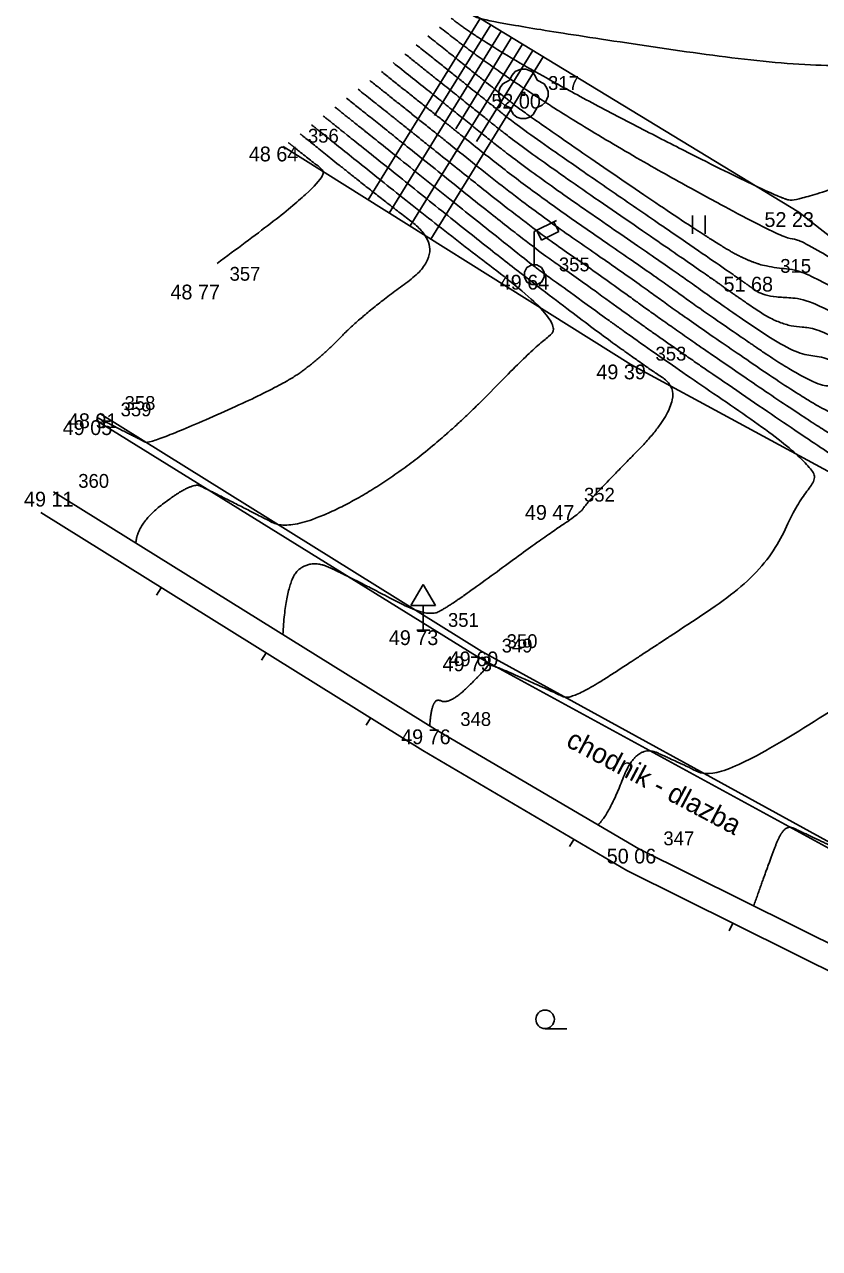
# Model space of a CAD drawing. Extents: x -704017 to -701500, y -1008977 to -1008450.
# Drawn here: x -704017.31 to -704001.18, y -1008658 to -1008633.17 of the extents above; entities that cross this region are included whole.
import ezdxf

# ---------------------------------------------------------------- set-up
doc = ezdxf.new("R2010")
doc.units = 0
for name, color, linetype in [('Z_body', 7, 'Continuous'), ('Z_body_cisla', 7, 'Continuous'), ('Z_body_vysky', 7, 'Continuous'), ('Z_dopravni_znaceni', 7, 'Continuous'), ('Z_komunikace', 7, 'Continuous'), ('Z_obruby', 7, 'Continuous'), ('Z_popis', 7, 'Continuous'), ('Z_site_znaky_VO', 7, 'Continuous'), ('Z_teren_hrany_paty', 7, 'Continuous'), ('Z_vrstevnice_hlavni', 7, 'Continuous'), ('Z_vrstevnice_vedlejsi', 7, 'Continuous'), ('Z_zelen_jednotliva', 7, 'Continuous')]:
    doc.layers.add(name, color=color, linetype=linetype)

# ---------------------------------------------------------------- blocks, each defined once
blk = doc.blocks.new('POINT_DISPLAY')
blk.add_line((0, 0), (0, 0))
blk = doc.blocks.new('Z210')
blk.add_line((0, 0), (0, 0.17))
blk = doc.blocks.new('Z306')
for p, q in [((-0.13, 0.17), (-0.13, -0.2)), ((0.13, 0.17), (0.13, -0.2))]:
    blk.add_line(p, q)
blk = doc.blocks.new('Z304')
blk.add_line((0, -0.19), (0.44, -0.19))
blk.add_circle((0, 0), 0.188)
blk = doc.blocks.new('Z24')
for p, q in [((-0.17, 0.45), (-0.05, 0.5)), ((-0.05, 0.5), (0.05, 0.5)), ((0.05, 0.5), (0.17, 0.45)), ((-0.42, 0.2), (-0.28, 0.28)), ((-0.28, 0.28), (-0.23, 0.38)), ((-0.23, 0.38), (-0.17, 0.45)), ((0.17, 0.45), (0.23, 0.38)), ((0.23, 0.38), (0.28, 0.28)), ((0.28, 0.28), (0.42, 0.2)), ((-0.5, 0.05), (-0.47, 0.13)), ((-0.5, -0.05), (-0.5, 0.05)), ((-0.47, 0.13), (-0.42, 0.2)), ((-0.03, -0.03), (-0.03, 0.03)), ((-0.03, 0.03), (0.03, 0.03)), ((0.03, 0.03), (0.03, -0.03)), ((0.42, 0.2), (0.47, 0.13)), ((0.47, 0.13), (0.5, 0.05)), ((0.5, 0.05), (0.5, -0.05)), ((-0.45, -0.17), (-0.5, -0.05)), ((-0.38, -0.23), (-0.45, -0.17)), ((-0.28, -0.28), (-0.38, -0.23)), ((0.03, -0.03), (-0.03, -0.03)), ((0.38, -0.23), (0.28, -0.28)), ((0.45, -0.17), (0.38, -0.23)), ((0.5, -0.05), (0.45, -0.17)), ((-0.2, -0.42), (-0.28, -0.28)), ((-0.13, -0.47), (-0.2, -0.42)), ((-0.05, -0.5), (-0.13, -0.47)), ((0.13, -0.47), (0.05, -0.5)), ((0.2, -0.42), (0.13, -0.47)), ((0.28, -0.28), (0.2, -0.42)), ((0.05, -0.5), (-0.05, -0.5))]:
    blk.add_line(p, q)
blk = doc.blocks.new('Z13')
for p, q in [((0, 0.88), (0.45, 1.1)), ((0.4, 1.07), (0.5, 0.88)), ((0, 0.2), (0, 0.88)), ((0.15, 0.7), (0.05, 0.9)), ((0.5, 0.88), (0.15, 0.7)), ((-0.2, 0.05), (-0.15, 0.15)), ((-0.2, -0.05), (-0.2, 0.05)), ((-0.15, 0.15), (-0.05, 0.2)), ((-0.05, 0.2), (0.05, 0.2)), ((0.05, 0.2), (0.15, 0.15)), ((0.15, 0.15), (0.2, 0.05)), ((0.2, 0.05), (0.2, -0.05)), ((-0.15, -0.15), (-0.2, -0.05)), ((-0.05, -0.2), (-0.15, -0.15)), ((0.05, -0.2), (-0.05, -0.2)), ((0.15, -0.15), (0.05, -0.2)), ((0.2, -0.05), (0.15, -0.15))]:
    blk.add_line(p, q)
blk = doc.blocks.new('Z527')
for p, q in [((0, 0.93), (-0.25, 0.5)), ((0.25, 0.5), (0, 0.93)), ((-0.25, 0.5), (0.25, 0.5)), ((0, 0), (0, 0.5)), ((-0.13, 0), (0.13, 0))]:
    blk.add_line(p, q)

msp = doc.modelspace()

# ---------------------------------------------------------------- linework, layer by layer
at = {"layer": 'Z_komunikace'}
for p, q in [((-704012.06, -1008635.65), (-704005.01, -1008640.07)), ((-704005.01, -1008640.07), (-704000.17, -1008642.69)), ((-704015.78, -1008641.06), (-704008.03, -1008645.89)), ((-703999.67, -1008650.48), (-704008.03, -1008645.89))]:
    msp.add_line(p, q, dxfattribs=at)
at = {"layer": 'Z_obruby'}
for p, q in [((-704008.13, -1008645.99), (-704015.86, -1008641.2)), ((-703999.75, -1008650.56), (-704008.13, -1008645.99))]:
    msp.add_line(p, q, dxfattribs=at)
at = {"layer": 'Z_teren_hrany_paty'}
for p, q in [((-704001.6, -1008636.98), (-704008.4, -1008632.85)), ((-704008.07, -1008633.05), (-704010.34, -1008636.73)), ((-704007.85, -1008633.18), (-704008.99, -1008635.02)), ((-704007.64, -1008633.31), (-704009.91, -1008637)), ((-704007.43, -1008633.44), (-704008.56, -1008635.29)), ((-704007.21, -1008633.57), (-704009.49, -1008637.26)), ((-704006.79, -1008633.83), (-704009.07, -1008637.53)), ((-704007, -1008633.7), (-704008.14, -1008635.55)), ((-703994.94, -1008642.2), (-704001.6, -1008636.98)), ((-704008.97, -1008647.47), (-704016.72, -1008642.65)), ((-704009.23, -1008647.9), (-704016.98, -1008643.07)), ((-704004.85, -1008649.89), (-704008.97, -1008647.47)), ((-704005.09, -1008650.33), (-704009.23, -1008647.9)), ((-703997.12, -1008653.74), (-704004.85, -1008649.89)), ((-703997.34, -1008654.19), (-704005.09, -1008650.33))]:
    msp.add_line(p, q, dxfattribs=at)
at = {"layer": 'Z_vrstevnice_hlavni'}
for points in [[(-704008.891, -1008633.225), (-704007.19, -1008634.58), (-704001.968, -1008637.528), (-704001.463, -1008637.527), (-703997.345, -1008640.315), (-703998.566, -1008639.143), (-703996.039, -1008636.816), (-703995.232, -1008636.515)], [(-704009.834, -1008633.947), (-704008.639, -1008634.898), (-704007.097, -1008636.135), (-704003.977, -1008638.277), (-704003.231, -1008638.819), (-704001.631, -1008639.907), (-704000.867, -1008639.906), (-703997.17, -1008642.409), (-703994.823, -1008643.756), (-703994.703, -1008643.728), (-703993.348, -1008643.651), (-703992.995, -1008642.406), (-703992.399, -1008642.624), (-703992.166, -1008642.575), (-703991.657, -1008642.421), (-703990.877, -1008642.602), (-703990.087, -1008643.243), (-703988.737, -1008643.725), (-703987.719, -1008644.81), (-703986.755, -1008645.399), (-703986.308, -1008645.619), (-703984.807, -1008646.186), (-703985.704, -1008645.225), (-703986.427, -1008644.081), (-703986.268, -1008643.227), (-703985.558, -1008644.406), (-703985.308, -1008644.79), (-703982.136, -1008647.335), (-703982.104, -1008647.377), (-703980.996, -1008647.981), (-703981.138, -1008648.096), (-703981.236, -1008648.238), (-703982.91, -1008647.991), (-703984.29, -1008649.466), (-703985.783, -1008651.25), (-703985.074, -1008654.306), (-703985.408, -1008655.307), (-703984.22, -1008656.692), (-703983.2, -1008656.858), (-703982.505, -1008657.462), (-703981.889, -1008657.948), (-703981.945, -1008658.047), (-703982.027, -1008658.206), (-703982.128, -1008658.577), (-703982.119, -1008658.578), (-703981.97, -1008658.325), (-703981.459, -1008658.081), (-703981.513, -1008658.577), (-703981.415, -1008659.217), (-703981.332, -1008659.732), (-703980.559, -1008660.215), (-703980.405, -1008660.435), (-703979.463, -1008659.63), (-703979.059, -1008659.888), (-703977.693, -1008660.229), (-703973.778, -1008660.657)], [(-704010.777, -1008634.669), (-704010.089, -1008635.217), (-704007.004, -1008637.69), (-704006.178, -1008638.257), (-704004.336, -1008639.596), (-704000.382, -1008642.286), (-704000.271, -1008642.286), (-703999.734, -1008642.649), (-703999.257, -1008642.923), (-703998.4, -1008643.409), (-703998.154, -1008643.54), (-703998.629, -1008645.519), (-703998.717, -1008645.615), (-703998.79, -1008645.685), (-704003.184, -1008648.551), (-704004.04, -1008648.141), (-704004.898, -1008647.753), (-704005.446, -1008649.181), (-704005.674, -1008649.406)], [(-704011.72, -1008635.39), (-704011.538, -1008635.535), (-704010.228, -1008636.586), (-704008.676, -1008637.772), (-704010.445, -1008639.051), (-704011.288, -1008639.919), (-704012.093, -1008640.512), (-704014.769, -1008641.69), (-704014.94, -1008641.601), (-704015.831, -1008641.15)]]:
    msp.add_open_spline(points, degree=2, dxfattribs=at)
at = {"layer": 'Z_vrstevnice_vedlejsi'}
for points in [[(-704008.419, -1008632.864), (-704008.353, -1008632.917), (-704007.931, -1008633.135), (-704000.289, -1008634.249), (-703999.256, -1008633.864)], [(-704008.655, -1008633.045), (-704007.772, -1008633.748), (-704002.069, -1008636.695), (-704001.503, -1008636.778), (-703997.244, -1008635.19)], [(-704009.126, -1008633.406), (-704007.552, -1008634.66), (-704007.167, -1008634.969), (-704003.51, -1008637.478), (-704002.368, -1008638.123), (-704001.314, -1008638.122), (-703995.248, -1008642.229), (-703994.924, -1008642.415), (-703994.274, -1008642.264), (-703994.074, -1008642.252), (-703993.878, -1008641.56), (-703994.168, -1008638.078), (-703993.925, -1008637.137), (-703993.893, -1008637.055), (-703993.74, -1008636.777), (-703993.37, -1008636.731), (-703990.438, -1008635.556), (-703990.255, -1008635.594), (-703990.156, -1008635.607), (-703988.632, -1008637.37), (-703988.058, -1008638.31), (-703987.723, -1008639.127), (-703986.345, -1008641.268), (-703986.112, -1008641.639), (-703985.122, -1008643.283), (-703983.979, -1008645.038), (-703982.267, -1008646.413), (-703982.073, -1008646.661), (-703980.768, -1008647.373), (-703978.866, -1008647.6), (-703973.038, -1008648.345), (-703968.556, -1008648.679), (-703966.324, -1008648.776), (-703962.321, -1008649.227), (-703959.855, -1008649.621), (-703958.687, -1008649.76), (-703957.02, -1008650.02), (-703953.686, -1008650.359), (-703951.625, -1008650.597), (-703947.923, -1008651.012), (-703945.94, -1008651.178), (-703944.226, -1008651.1), (-703941.822, -1008651.374), (-703941.922, -1008651.3), (-703941.645, -1008651.165), (-703939.586, -1008650.472), (-703938.685, -1008649.995), (-703933.226, -1008648.754), (-703931.62, -1008648.491), (-703929.958, -1008648.552), (-703928.07, -1008648.165), (-703926.551, -1008646.817), (-703917.569, -1008646.632), (-703915.381, -1008647.242), (-703912.13, -1008647.203), (-703904.124, -1008647.793), (-703900.507, -1008648.357), (-703893.497, -1008649.743), (-703885.663, -1008650.277), (-703881.6, -1008650.754), (-703868.608, -1008650.262)], [(-704009.362, -1008633.586), (-704007.915, -1008634.739), (-704007.143, -1008635.358), (-704002.876, -1008638.286), (-704002.679, -1008638.43), (-704002.255, -1008638.718), (-704001.165, -1008638.717), (-703995.889, -1008642.289), (-703994.89, -1008642.862), (-703994.417, -1008642.752), (-703993.832, -1008642.719), (-703993.258, -1008640.696), (-703993.341, -1008639.701), (-703993.272, -1008639.432), (-703993.04, -1008638.835), (-703992.99, -1008638.745), (-703990.403, -1008638.423), (-703989.481, -1008638.539), (-703989.058, -1008638.588), (-703989.018, -1008638.516), (-703988.578, -1008638.54), (-703988.475, -1008638.554), (-703988.362, -1008638.685), (-703988.319, -1008638.754), (-703988.294, -1008638.815), (-703986.637, -1008641.391), (-703986.518, -1008641.581), (-703985.267, -1008643.657), (-703984.422, -1008644.955), (-703982.223, -1008646.72), (-703982.083, -1008646.9), (-703980.47, -1008647.779), (-703979.335, -1008647.914), (-703971.793, -1008648.878), (-703969.312, -1008649.063), (-703968.076, -1008649.117), (-703960.948, -1008649.919), (-703959.282, -1008650.186), (-703958.493, -1008650.28), (-703957.367, -1008650.455), (-703955.116, -1008650.684), (-703950.816, -1008651.182), (-703948.3, -1008651.463), (-703946.953, -1008651.576), (-703945.397, -1008651.505), (-703943.023, -1008651.703), (-703939.161, -1008651.987), (-703938.27, -1008652.079), (-703937.191, -1008652.194), (-703934.147, -1008651.524), (-703931.028, -1008650.815), (-703930.717, -1008650.764), (-703928.94, -1008650.83), (-703928.501, -1008650.751), (-703928.424, -1008650.713), (-703928.413, -1008650.708), (-703928.266, -1008650.724), (-703926.027, -1008648.737), (-703920.5, -1008648.624), (-703915.824, -1008649.925), (-703908.88, -1008649.843), (-703904.651, -1008650.155), (-703897.103, -1008651.333), (-703893.743, -1008651.997), (-703889.99, -1008652.252), (-703881.693, -1008653.228), (-703874.656, -1008652.961), (-703868.448, -1008652.365), (-703859.857, -1008652.906), (-703856.36, -1008653.001), (-703843.765, -1008653.766), (-703842.17, -1008653.801), (-703841.143, -1008653.824), (-703831.904, -1008654.28)], [(-704009.598, -1008633.766), (-704008.277, -1008634.819), (-704007.12, -1008635.746), (-704003.426, -1008638.282), (-704002.955, -1008638.624), (-704001.943, -1008639.313), (-704001.016, -1008639.312), (-703996.53, -1008642.349), (-703994.857, -1008643.309), (-703994.56, -1008643.24), (-703993.59, -1008643.185), (-703993.004, -1008641.121), (-703992.56, -1008641.283), (-703992.406, -1008640.907), (-703990.978, -1008641.146), (-703990.445, -1008640.984), (-703988.033, -1008641.546), (-703987.905, -1008641.575), (-703987.885, -1008641.539), (-703987.861, -1008641.54), (-703986.998, -1008641.406), (-703986.928, -1008641.515), (-703986.924, -1008641.522), (-703985.413, -1008644.031), (-703984.865, -1008644.873), (-703982.18, -1008647.028), (-703982.094, -1008647.138), (-703980.173, -1008648.185), (-703979.805, -1008648.229), (-703970.549, -1008649.412), (-703970.068, -1008649.448), (-703969.829, -1008649.458), (-703959.574, -1008650.612), (-703958.709, -1008650.75), (-703958.299, -1008650.799), (-703957.715, -1008650.89), (-703956.546, -1008651.009), (-703950.007, -1008651.766), (-703948.677, -1008651.914), (-703947.966, -1008651.974), (-703947.144, -1008651.937), (-703941.803, -1008652.381), (-703939.634, -1008652.541), (-703935.959, -1008652.918), (-703931.507, -1008653.392), (-703931.241, -1008653.334), (-703930.405, -1008652.729), (-703929.637, -1008652.341), (-703928.842, -1008651.433), (-703928.478, -1008651.254), (-703928.326, -1008651.185), (-703926.344, -1008651.403), (-703925.504, -1008650.658), (-703923.431, -1008650.615), (-703921.507, -1008651.151), (-703919.021, -1008652.183), (-703918.063, -1008652.174), (-703916.275, -1008652.677), (-703914.94, -1008652.463), (-703906.465, -1008652.493), (-703905.63, -1008652.483), (-703905.177, -1008652.517), (-703898.478, -1008653.562), (-703894.56, -1008654.198), (-703893.983, -1008654.291), (-703885.85, -1008655.223), (-703881.786, -1008655.701), (-703881.516, -1008655.691), (-703868.843, -1008654.474), (-703864.229, -1008654.765), (-703856.36, -1008654.976), (-703848.079, -1008655.479), (-703842.495, -1008655.602), (-703838.899, -1008655.683), (-703831.037, -1008656.071), (-703828.126, -1008656.326), (-703816.323, -1008657.511), (-703813.977, -1008657.649), (-703805.195, -1008657.724)], [(-703996.614, -1008653.997), (-703996.53, -1008653.954), (-703995.4, -1008652.79), (-703994.748, -1008653.468), (-703994.565, -1008653.661), (-703992.64, -1008658.49), (-703992.598, -1008656.799), (-703991.854, -1008653.994), (-703991.65, -1008652.14), (-703989.884, -1008649.309), (-703988.96, -1008646.77), (-703991.654, -1008643.898), (-703992.295, -1008643.669), (-703992.59, -1008643.726), (-703992.781, -1008643.766), (-703992.985, -1008643.692), (-703993.106, -1008644.118), (-703994.107, -1008644.174), (-703994.716, -1008644.242), (-703995.23, -1008643.95), (-703997.811, -1008642.469), (-704000.718, -1008640.501), (-704001.319, -1008640.502), (-704003.507, -1008639.013), (-704004.527, -1008638.272), (-704007.073, -1008636.524), (-704009.002, -1008634.978), (-704010.07, -1008634.127)], [(-704010.305, -1008634.308), (-704009.364, -1008635.058), (-704007.05, -1008636.913), (-704005.077, -1008638.267), (-704003.784, -1008639.207), (-704001.007, -1008641.096), (-704000.569, -1008641.096), (-703998.452, -1008642.529), (-703996.572, -1008643.608), (-703994.455, -1008644.81), (-703993.69, -1008644.725), (-703993.267, -1008644.95), (-703992.917, -1008644.879), (-703992.134, -1008645.881), (-703992.595, -1008646.639), (-703993.503, -1008647.958), (-703993.68, -1008648.547), (-703995.276, -1008650.526), (-703996.236, -1008651.302), (-703996.767, -1008651.84), (-703996.931, -1008651.871), (-703997.503, -1008651.617), (-703999.042, -1008651.416), (-703999.451, -1008652.579)], [(-704010.541, -1008634.488), (-704009.726, -1008635.137), (-704007.027, -1008637.301), (-704005.627, -1008638.262), (-704004.06, -1008639.402), (-704000.694, -1008641.691), (-704000.42, -1008641.691), (-703999.093, -1008642.589), (-703997.915, -1008643.265), (-703995.798, -1008644.468), (-703995.19, -1008644.79), (-703995.36, -1008645.501), (-703996.269, -1008646.494), (-703997.057, -1008647.656), (-703999.165, -1008649.452), (-703999.549, -1008649.819), (-704000.155, -1008650.214), (-704001.546, -1008649.547), (-704001.905, -1008649.385), (-704002.231, -1008650.234), (-704002.519, -1008651.051)], [(-704011.013, -1008634.849), (-704010.451, -1008635.297), (-704006.98, -1008638.079), (-704006.728, -1008638.252), (-704004.612, -1008639.79), (-704001.05, -1008642.214), (-704001.568, -1008642.741), (-704002.314, -1008644.32), (-704004.465, -1008645.748), (-704006.213, -1008646.888), (-704006.534, -1008646.734), (-704007.891, -1008646.121), (-704007.931, -1008646.226), (-704008.69, -1008646.977), (-704009.053, -1008646.8), (-704009.089, -1008647.396)], [(-704011.249, -1008635.029), (-704010.814, -1008635.376), (-704007.683, -1008637.886), (-704005.872, -1008639.269), (-704004.888, -1008639.984), (-704003.8, -1008640.725), (-704005.936, -1008642.901), (-704006.016, -1008643.07), (-704006.822, -1008643.605), (-704008.707, -1008644.994), (-704009.153, -1008645.19), (-704010.276, -1008644.607), (-704010.745, -1008644.37), (-704011.466, -1008644.019), (-704012.002, -1008644.418), (-704012.07, -1008645.542)], [(-704011.485, -1008635.21), (-704011.176, -1008635.456), (-704008.955, -1008637.236), (-704006.326, -1008639.245), (-704006.961, -1008639.704), (-704008.72, -1008641.515), (-704010.4, -1008642.753), (-704011.961, -1008643.44), (-704012.608, -1008643.104), (-704013.586, -1008642.609), (-704013.907, -1008642.453), (-704015.026, -1008643.285), (-704015.051, -1008643.688)], [(-704011.956, -1008635.571), (-704011.901, -1008635.615), (-704011.5, -1008635.936), (-704011.026, -1008636.298), (-704013.405, -1008638.019)]]:
    msp.add_open_spline(points, degree=2, dxfattribs=at)

# ---------------------------------------------------------------- block references
at = {"layer": 'Z_body'}
for p in [(-704007.19, -1008634.58), (-704012.06, -1008635.65), (-704001.6, -1008636.98), (-704006.97, -1008638.25), (-704002.48, -1008638.29), (-704013.65, -1008638.45), (-704005.01, -1008640.07), (-704015.78, -1008641.06), (-704015.86, -1008641.2), (-704016.72, -1008642.65), (-704006.46, -1008642.92), (-704009.22, -1008645.46), (-704008.13, -1008645.99), (-704008.03, -1008645.89), (-704008.97, -1008647.47), (-704004.85, -1008649.89)]:
    msp.add_blockref('POINT_DISPLAY', p, dxfattribs=at)
at = {"layer": 'Z_dopravni_znaceni'}
msp.add_blockref('Z527', (-704009.22, -1008645.46), dxfattribs=at)
at = {"layer": 'Z_popis'}
for name, p in [('Z306', (-704003.63, -1008637.22)), ('Z304', (-704006.75, -1008653.35))]:
    msp.add_blockref(name, p, dxfattribs=at)
at = {"layer": 'Z_site_znaky_VO'}
msp.add_blockref('Z13', (-704006.97, -1008638.25), dxfattribs=at)
at = {"layer": 'Z_teren_hrany_paty'}
for p, rotation in [((-704014.54, -1008644.6), 148.1), ((-704012.41, -1008645.92), 148.1), ((-704010.29, -1008647.24), 148.1), ((-704006.17, -1008649.7), 149.6), ((-704002.94, -1008651.4), 153.5)]:
    msp.add_blockref('Z210', p, dxfattribs=dict(at, rotation=rotation))
at = {"layer": 'Z_zelen_jednotliva'}
msp.add_blockref('Z24', (-704007.19, -1008634.58), dxfattribs=at)

# ---------------------------------------------------------------- texts
at = {"layer": 'Z_body_cisla'}
for s, p in [('317', (-704006.69, -1008634.5)), ('356', (-704011.56, -1008635.57)), ('355', (-704006.47, -1008638.18)), ('357', (-704013.15, -1008638.37)), ('315', (-704001.98, -1008638.21)), ('353', (-704004.51, -1008639.99)), ('359', (-704015.36, -1008641.12)), ('358', (-704015.28, -1008640.99)), ('360', (-704016.22, -1008642.57)), ('352', (-704005.96, -1008642.85)), ('351', (-704008.72, -1008645.39)), ('350', (-704007.53, -1008645.82)), ('349', (-704007.63, -1008645.91)), ('348', (-704008.47, -1008647.4)), ('347', (-704004.35, -1008649.82))]:
    msp.add_text(s, height=0.28, dxfattribs=at).set_placement(p)
at = {"layer": 'Z_body_vysky'}
for s, p in [('52 00', (-704007.84, -1008634.88)), ('48 64', (-704012.76, -1008635.95)), ('52 23', (-704002.3, -1008637.28)), ('49 64', (-704007.67, -1008638.55)), ('51 68', (-704003.13, -1008638.59)), ('48 77', (-704014.35, -1008638.75)), ('49 39', (-704005.71, -1008640.37)), ('48 91', (-704016.43, -1008641.36)), ('49 05', (-704016.535, -1008641.5)), ('49 11', (-704017.32, -1008642.95)), ('49 47', (-704007.16, -1008643.22)), ('49 73', (-704009.92, -1008645.76)), ('49 73', (-704008.83, -1008646.29)), ('49 60', (-704008.705, -1008646.19)), ('49 76', (-704009.67, -1008647.77)), ('50 06', (-704005.5, -1008650.19))]:
    msp.add_text(s, height=0.3, dxfattribs=at).set_placement(p)
at = {"layer": 'Z_popis'}
msp.add_text('chodnik - dlazba', height=0.4, rotation=332.1, dxfattribs=at).set_placement((-704006.35, -1008647.8))

doc.saveas('drawing.dxf')
